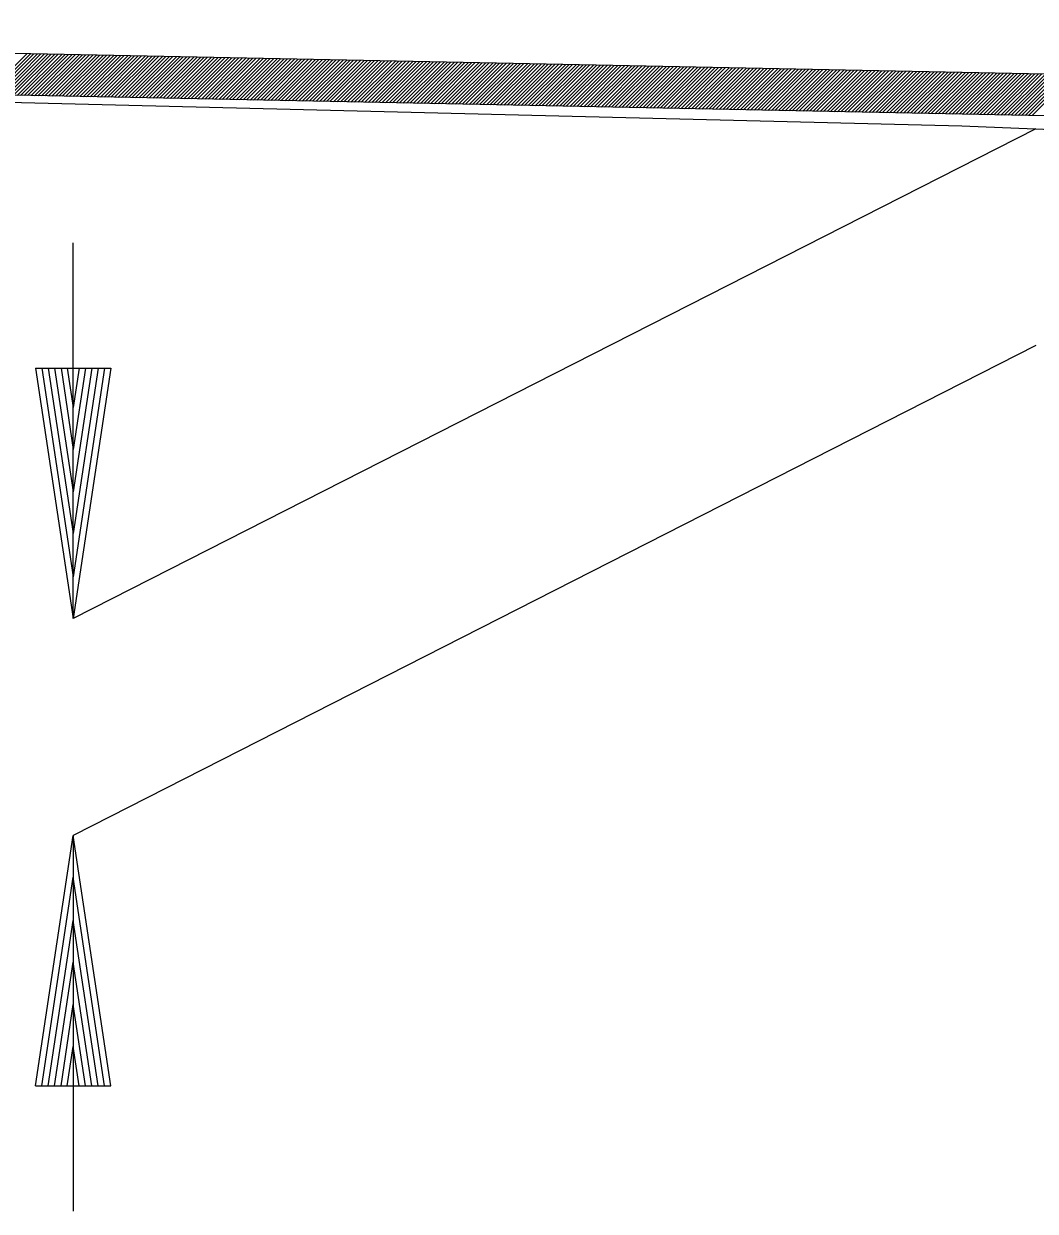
# Model space of a CAD drawing. Extents: x 2478 to 3210, y 439 to 841.
# Drawn here: x 3040.31 to 3048.38, y 587.78 to 597.26 of the extents above; entities that cross this region are included whole.
import ezdxf

# ---------------------------------------------------------------- set-up
doc = ezdxf.new("R2010")
doc.units = 0
for name, color, linetype in [('19', 7, 'Continuous'), ('R_Annotation', 7, 'Continuous'), ('R_Dimension', 7, 'Continuous'), ('R_Exist Surface', 7, 'Continuous')]:
    doc.layers.add(name, color=color, linetype=linetype)

msp = doc.modelspace()

# ---------------------------------------------------------------- linework, layer by layer
at = {"layer": '19'}
for p, q in [((3040.3373, 597.0188), (3040.0098, 596.6913)), ((3040.365, 597.0183), (3040.0375, 596.6908)), ((3040.3928, 597.0177), (3040.0652, 596.6902)), ((3040.4205, 597.0172), (3040.093, 596.6897)), ((3040.4482, 597.0166), (3040.1207, 596.6891)), ((3040.4759, 597.0161), (3040.1484, 596.6885)), ((3040.5037, 597.0155), (3040.1762, 596.688)), ((3040.5314, 597.015), (3040.2039, 596.6874)), ((3040.5591, 597.0144), (3040.2316, 596.6869)), ((3040.5869, 597.0138), (3040.2593, 596.6863)), ((3040.6146, 597.0133), (3040.2871, 596.6858)), ((3040.6423, 597.0127), (3040.3148, 596.6852)), ((3040.67, 597.0122), (3040.3425, 596.6847)), ((3040.6978, 597.0116), (3040.3703, 596.6841)), ((3040.7255, 597.0111), (3040.398, 596.6836)), ((3040.7532, 597.0105), (3040.4257, 596.683)), ((3040.781, 597.01), (3040.4535, 596.6824)), ((3040.8087, 597.0094), (3040.4812, 596.6819)), ((3040.8364, 597.0089), (3040.5089, 596.6813)), ((3040.8642, 597.0083), (3040.5366, 596.6808)), ((3040.8919, 597.0077), (3040.5644, 596.6802)), ((3040.9196, 597.0072), (3040.5921, 596.6797)), ((3040.9473, 597.0066), (3040.6198, 596.6791)), ((3040.9751, 597.0061), (3040.6476, 596.6786)), ((3041.0028, 597.0055), (3040.6753, 596.678)), ((3041.0305, 597.005), (3040.703, 596.6775)), ((3041.0583, 597.0044), (3040.7307, 596.6769)), ((3041.086, 597.0039), (3040.7585, 596.6763)), ((3041.1137, 597.0033), (3040.7862, 596.6758)), ((3041.1415, 597.0028), (3040.8139, 596.6752)), ((3041.1692, 597.0022), (3040.8417, 596.6747)), ((3041.1969, 597.0016), (3040.8694, 596.6741)), ((3041.2246, 597.0011), (3040.8971, 596.6736)), ((3041.2524, 597.0005), (3040.9249, 596.673)), ((3041.2801, 597), (3040.9526, 596.6725)), ((3041.3078, 596.9994), (3040.9803, 596.6719)), ((3041.3356, 596.9989), (3041.008, 596.6714)), ((3041.3633, 596.9983), (3041.0358, 596.6708)), ((3041.391, 596.9978), (3041.0635, 596.6702)), ((3041.4187, 596.9972), (3041.0912, 596.6697)), ((3041.4465, 596.9967), (3041.119, 596.6691)), ((3041.4742, 596.9961), (3041.1467, 596.6686)), ((3041.5019, 596.9955), (3041.1744, 596.668)), ((3041.5297, 596.995), (3041.2022, 596.6675)), ((3041.5574, 596.9944), (3041.2299, 596.6669)), ((3041.5851, 596.9939), (3041.2576, 596.6664)), ((3041.6129, 596.9933), (3041.2853, 596.6658)), ((3041.6406, 596.9928), (3041.3131, 596.6653)), ((3041.6683, 596.9922), (3041.3408, 596.6647)), ((3041.696, 596.9917), (3041.3685, 596.6641)), ((3041.7238, 596.9911), (3041.3963, 596.6636)), ((3041.7515, 596.9906), (3041.424, 596.663)), ((3041.7792, 596.99), (3041.4517, 596.6625)), ((3041.807, 596.9894), (3041.4794, 596.6619)), ((3041.8347, 596.9889), (3041.5072, 596.6614)), ((3041.8624, 596.9883), (3041.5349, 596.6608)), ((3041.8902, 596.9878), (3041.5626, 596.6603)), ((3041.9179, 596.9872), (3041.5904, 596.6597)), ((3041.9456, 596.9867), (3041.6181, 596.6592)), ((3041.9733, 596.9861), (3041.6458, 596.6586)), ((3042.0011, 596.9856), (3041.6736, 596.658)), ((3042.0288, 596.985), (3041.7013, 596.6575)), ((3042.0565, 596.9845), (3041.729, 596.6569)), ((3042.0843, 596.9839), (3041.7567, 596.6564)), ((3042.112, 596.9833), (3041.7845, 596.6558)), ((3042.1397, 596.9828), (3041.8122, 596.6553)), ((3042.1675, 596.9822), (3041.8399, 596.6547)), ((3042.1952, 596.9817), (3041.8677, 596.6542)), ((3042.2229, 596.9811), (3041.8954, 596.6536)), ((3042.2506, 596.9806), (3041.9231, 596.6531)), ((3042.2784, 596.98), (3041.9509, 596.6525)), ((3042.3061, 596.9795), (3041.9786, 596.6519)), ((3042.3338, 596.9789), (3042.0063, 596.6514)), ((3042.3616, 596.9784), (3042.034, 596.6508)), ((3042.3893, 596.9778), (3042.0618, 596.6503)), ((3042.417, 596.9772), (3042.0895, 596.6497)), ((3042.4447, 596.9767), (3042.1172, 596.6492)), ((3042.4725, 596.9761), (3042.145, 596.6486)), ((3042.5002, 596.9756), (3042.1727, 596.6481)), ((3042.5279, 596.975), (3042.2004, 596.6475)), ((3042.5557, 596.9745), (3042.2282, 596.647)), ((3042.5834, 596.9739), (3042.2559, 596.6464)), ((3042.6111, 596.9734), (3042.2836, 596.6458)), ((3042.6389, 596.9728), (3042.3113, 596.6453)), ((3042.6666, 596.9723), (3042.3391, 596.6447)), ((3042.6943, 596.9717), (3042.3668, 596.6442)), ((3042.722, 596.9711), (3042.3945, 596.6436)), ((3042.7498, 596.9706), (3042.4223, 596.6431)), ((3042.7775, 596.97), (3042.45, 596.6425)), ((3042.8052, 596.9695), (3042.4777, 596.642)), ((3042.833, 596.9689), (3042.5054, 596.6414)), ((3042.8607, 596.9684), (3042.5332, 596.6409)), ((3042.8884, 596.9678), (3042.5609, 596.6403)), ((3042.9162, 596.9673), (3042.5886, 596.6397)), ((3042.9439, 596.9667), (3042.6164, 596.6392)), ((3042.9716, 596.9662), (3042.6441, 596.6386)), ((3042.9993, 596.9656), (3042.6718, 596.6381)), ((3043.0271, 596.965), (3042.6996, 596.6375)), ((3043.0548, 596.9645), (3042.7273, 596.637)), ((3043.0825, 596.9639), (3042.755, 596.6364)), ((3043.1103, 596.9634), (3042.7827, 596.6359)), ((3043.138, 596.9628), (3042.8105, 596.6353)), ((3043.1657, 596.9623), (3042.8382, 596.6348)), ((3043.1934, 596.9617), (3042.8659, 596.6342)), ((3043.2212, 596.9612), (3042.8937, 596.6336)), ((3043.2489, 596.9606), (3042.9214, 596.6331)), ((3043.2766, 596.96), (3042.9491, 596.6325)), ((3043.3044, 596.9595), (3042.9769, 596.632)), ((3043.3321, 596.9589), (3043.0046, 596.6314)), ((3043.3598, 596.9584), (3043.0323, 596.6309)), ((3043.3876, 596.9578), (3043.06, 596.6303)), ((3043.4153, 596.9573), (3043.0878, 596.6298)), ((3043.443, 596.9567), (3043.1155, 596.6292)), ((3043.4707, 596.9562), (3043.1432, 596.6287)), ((3043.4985, 596.9556), (3043.171, 596.6281)), ((3043.5262, 596.9551), (3043.1987, 596.6275)), ((3043.5539, 596.9545), (3043.2264, 596.627)), ((3043.5817, 596.9539), (3043.2541, 596.6264)), ((3043.6094, 596.9534), (3043.2819, 596.6259)), ((3043.6371, 596.9528), (3043.3096, 596.6253)), ((3043.6649, 596.9523), (3043.3373, 596.6248)), ((3043.6926, 596.9517), (3043.3651, 596.6242)), ((3043.7203, 596.9512), (3043.3928, 596.6237)), ((3043.748, 596.9506), (3043.4205, 596.6231)), ((3043.7758, 596.9501), (3043.4483, 596.6226)), ((3043.8035, 596.9495), (3043.476, 596.622)), ((3043.8312, 596.949), (3043.5037, 596.6214)), ((3043.859, 596.9484), (3043.5314, 596.6209)), ((3043.8867, 596.9478), (3043.5592, 596.6203)), ((3043.9144, 596.9473), (3043.5869, 596.6198)), ((3043.9422, 596.9467), (3043.6146, 596.6192)), ((3043.9699, 596.9462), (3043.6424, 596.6187)), ((3043.9976, 596.9456), (3043.6701, 596.6181)), ((3044.0253, 596.9451), (3043.6978, 596.6176)), ((3044.0531, 596.9445), (3043.7256, 596.617)), ((3044.0808, 596.944), (3043.7533, 596.6165)), ((3044.1085, 596.9434), (3043.781, 596.6159)), ((3044.1363, 596.9429), (3043.8087, 596.6153)), ((3044.164, 596.9423), (3043.8365, 596.6148)), ((3044.1917, 596.9417), (3043.8642, 596.6142)), ((3044.2194, 596.9412), (3043.8919, 596.6137)), ((3044.2472, 596.9406), (3043.9197, 596.6131)), ((3044.2749, 596.9401), (3043.9474, 596.6126)), ((3044.3026, 596.9395), (3043.9751, 596.612)), ((3044.3304, 596.939), (3044.0028, 596.6115)), ((3044.3581, 596.9384), (3044.0306, 596.6109)), ((3044.3858, 596.9379), (3044.0583, 596.6103)), ((3044.4136, 596.9373), (3044.086, 596.6098)), ((3044.4413, 596.9368), (3044.1138, 596.6092)), ((3044.469, 596.9362), (3044.1415, 596.6087)), ((3044.4967, 596.9356), (3044.1692, 596.6081)), ((3044.5245, 596.9351), (3044.197, 596.6076)), ((3044.5522, 596.9345), (3044.2247, 596.607)), ((3044.5799, 596.934), (3044.2524, 596.6065)), ((3044.6077, 596.9334), (3044.2801, 596.6059)), ((3044.6354, 596.9329), (3044.3079, 596.6054)), ((3044.6631, 596.9323), (3044.3356, 596.6048)), ((3044.6909, 596.9318), (3044.3633, 596.6042)), ((3044.7186, 596.9312), (3044.3911, 596.6037)), ((3044.7463, 596.9307), (3044.4188, 596.6031)), ((3044.774, 596.9301), (3044.4465, 596.6026)), ((3044.8018, 596.9295), (3044.4743, 596.602)), ((3044.8295, 596.929), (3044.502, 596.6015)), ((3044.8572, 596.9284), (3044.5297, 596.6009)), ((3044.885, 596.9279), (3044.5574, 596.6004)), ((3044.9127, 596.9273), (3044.5852, 596.5998)), ((3044.9404, 596.9268), (3044.6129, 596.5993)), ((3044.9681, 596.9262), (3044.6406, 596.5987)), ((3044.9959, 596.9257), (3044.6684, 596.5981)), ((3045.0236, 596.9251), (3044.6961, 596.5976)), ((3045.0513, 596.9246), (3044.7238, 596.597)), ((3045.0791, 596.924), (3044.7516, 596.5965)), ((3045.1068, 596.9234), (3044.7793, 596.5959)), ((3045.1345, 596.9229), (3044.807, 596.5954)), ((3045.1623, 596.9223), (3044.8347, 596.5948)), ((3045.19, 596.9218), (3044.8625, 596.5943)), ((3045.2177, 596.9212), (3044.8902, 596.5937)), ((3045.2454, 596.9207), (3044.9179, 596.5932)), ((3045.2732, 596.9201), (3044.9457, 596.5926)), ((3045.3009, 596.9196), (3044.9734, 596.592)), ((3045.3286, 596.919), (3045.0011, 596.5915)), ((3045.3564, 596.9185), (3045.0288, 596.5909)), ((3045.3841, 596.9179), (3045.0566, 596.5904)), ((3045.4118, 596.9173), (3045.0843, 596.5898)), ((3045.4396, 596.9168), (3045.112, 596.5893)), ((3045.4673, 596.9162), (3045.1398, 596.5887)), ((3045.495, 596.9157), (3045.1675, 596.5882)), ((3045.5227, 596.9151), (3045.1952, 596.5876)), ((3045.5505, 596.9146), (3045.223, 596.5871)), ((3045.5782, 596.914), (3045.2507, 596.5865)), ((3045.6059, 596.9135), (3045.2784, 596.5859)), ((3045.6337, 596.9129), (3045.3061, 596.5854)), ((3045.6614, 596.9124), (3045.3339, 596.5848)), ((3045.6891, 596.9118), (3045.3616, 596.5843)), ((3045.7168, 596.9112), (3045.3893, 596.5837)), ((3045.7446, 596.9107), (3045.4171, 596.5832)), ((3045.7723, 596.9101), (3045.4448, 596.5826)), ((3045.8, 596.9096), (3045.4725, 596.5821)), ((3045.8278, 596.909), (3045.5003, 596.5815)), ((3045.8555, 596.9085), (3045.528, 596.581)), ((3045.8832, 596.9079), (3045.5557, 596.5804)), ((3045.911, 596.9074), (3045.5834, 596.5798)), ((3045.9387, 596.9068), (3045.6112, 596.5793)), ((3045.9664, 596.9063), (3045.6389, 596.5787)), ((3045.9941, 596.9057), (3045.6666, 596.5782)), ((3046.0219, 596.9051), (3045.6944, 596.5776)), ((3046.0496, 596.9046), (3045.7221, 596.5771)), ((3046.0773, 596.904), (3045.7498, 596.5765)), ((3046.1051, 596.9035), (3045.7775, 596.576)), ((3046.1328, 596.9029), (3045.8053, 596.5754)), ((3046.1605, 596.9024), (3045.833, 596.5749)), ((3046.1883, 596.9018), (3045.8607, 596.5743)), ((3046.216, 596.9013), (3045.8885, 596.5737)), ((3046.2437, 596.9007), (3045.9162, 596.5732)), ((3046.2714, 596.9002), (3045.9439, 596.5726)), ((3046.2992, 596.8996), (3045.9717, 596.5721)), ((3046.3269, 596.899), (3045.9994, 596.5715)), ((3046.3546, 596.8985), (3046.0271, 596.571)), ((3046.3824, 596.8979), (3046.0548, 596.5704)), ((3046.4101, 596.8974), (3046.0826, 596.5699)), ((3046.4378, 596.8968), (3046.1103, 596.5693)), ((3046.4656, 596.8963), (3046.138, 596.5688)), ((3046.4933, 596.8957), (3046.1658, 596.5682)), ((3046.521, 596.8952), (3046.1935, 596.5676)), ((3046.5487, 596.8946), (3046.2212, 596.5671)), ((3046.5765, 596.8941), (3046.249, 596.5665)), ((3046.6042, 596.8935), (3046.2767, 596.566)), ((3046.6319, 596.8929), (3046.3044, 596.5654)), ((3046.6597, 596.8924), (3046.3321, 596.5649)), ((3046.6874, 596.8918), (3046.3599, 596.5643)), ((3046.7151, 596.8913), (3046.3876, 596.5638)), ((3046.7428, 596.8907), (3046.4153, 596.5632)), ((3046.7706, 596.8902), (3046.4431, 596.5627)), ((3046.7983, 596.8896), (3046.4708, 596.5621)), ((3046.826, 596.8891), (3046.4985, 596.5615)), ((3046.8538, 596.8885), (3046.5263, 596.561)), ((3046.8815, 596.888), (3046.554, 596.5604)), ((3046.9092, 596.8874), (3046.5817, 596.5599)), ((3046.937, 596.8868), (3046.6094, 596.5593)), ((3046.9647, 596.8863), (3046.6372, 596.5588)), ((3046.9924, 596.8857), (3046.6649, 596.5582)), ((3047.0201, 596.8852), (3046.6926, 596.5577)), ((3047.0479, 596.8846), (3046.7204, 596.5571)), ((3047.0756, 596.8841), (3046.7481, 596.5566)), ((3047.1033, 596.8835), (3046.7758, 596.556)), ((3047.1311, 596.883), (3046.8035, 596.5554)), ((3047.1588, 596.8824), (3046.8313, 596.5549)), ((3047.1865, 596.8819), (3046.859, 596.5543)), ((3047.2143, 596.8813), (3046.8867, 596.5538)), ((3047.242, 596.8807), (3046.9145, 596.5532)), ((3047.2697, 596.8802), (3046.9422, 596.5527)), ((3047.2974, 596.8796), (3046.9699, 596.5521)), ((3047.3252, 596.8791), (3046.9977, 596.5516)), ((3047.3529, 596.8785), (3047.0254, 596.551)), ((3047.3806, 596.878), (3047.0531, 596.5505)), ((3047.4084, 596.8774), (3047.0808, 596.5499)), ((3047.4361, 596.8769), (3047.1086, 596.5493)), ((3047.4638, 596.8763), (3047.1363, 596.5488)), ((3047.4915, 596.8758), (3047.164, 596.5482)), ((3047.5193, 596.8752), (3047.1918, 596.5477)), ((3047.547, 596.8746), (3047.2195, 596.5471)), ((3047.5747, 596.8741), (3047.2472, 596.5466)), ((3047.6025, 596.8735), (3047.275, 596.546)), ((3047.6302, 596.873), (3047.3027, 596.5455)), ((3047.6579, 596.8724), (3047.3304, 596.5449)), ((3047.6857, 596.8719), (3047.3581, 596.5444)), ((3047.7134, 596.8713), (3047.3859, 596.5438)), ((3047.7411, 596.8708), (3047.4136, 596.5432)), ((3047.7688, 596.8702), (3047.4413, 596.5427)), ((3047.7966, 596.8697), (3047.4691, 596.5421)), ((3047.8243, 596.8691), (3047.4968, 596.5416)), ((3047.852, 596.8685), (3047.5245, 596.541)), ((3047.8798, 596.868), (3047.5522, 596.5405)), ((3047.9075, 596.8674), (3047.58, 596.5399)), ((3047.9352, 596.8669), (3047.6077, 596.5394)), ((3047.963, 596.8663), (3047.6354, 596.5388)), ((3047.9907, 596.8658), (3047.6632, 596.5383)), ((3048.0184, 596.8652), (3047.6909, 596.5377)), ((3048.0461, 596.8647), (3047.7186, 596.5371)), ((3048.0739, 596.8641), (3047.7464, 596.5366)), ((3048.1016, 596.8636), (3047.7741, 596.536)), ((3048.1293, 596.863), (3047.8018, 596.5355)), ((3048.1571, 596.8624), (3047.8295, 596.5349)), ((3048.1848, 596.8619), (3047.8573, 596.5344)), ((3048.2125, 596.8613), (3047.885, 596.5338)), ((3048.2403, 596.8608), (3047.9127, 596.5333)), ((3048.268, 596.8602), (3047.9405, 596.5327)), ((3048.2957, 596.8597), (3047.9682, 596.5322)), ((3048.3234, 596.8591), (3047.9959, 596.5316)), ((3048.3512, 596.8586), (3048.0237, 596.531)), ((3048.3789, 596.858), (3048.0514, 596.5305)), ((3048.4066, 596.8574), (3048.0791, 596.5299)), ((3048.4344, 596.8569), (3048.1068, 596.5294)), ((3048.4621, 596.8563), (3048.1346, 596.5288)), ((3048.4898, 596.8558), (3048.1623, 596.5283)), ((3048.5175, 596.8552), (3048.19, 596.5277)), ((3048.5453, 596.8547), (3048.2178, 596.5272)), ((3048.573, 596.8541), (3048.2455, 596.5266)), ((3048.6007, 596.8536), (3048.2732, 596.5261)), ((3048.6285, 596.853), (3048.3009, 596.5255)), ((3048.6562, 596.8525), (3048.3287, 596.5249)), ((3048.6839, 596.8519), (3048.3564, 596.5244))]:
    msp.add_line(p, q, dxfattribs=at)
at = {"layer": 'R_Annotation'}
for p, q in [((3050.3865, 596.8179), (3028.3865, 597.2579)), ((3050.3765, 596.484), (3028.3798, 596.9239))]:
    msp.add_line(p, q, dxfattribs=at)
at = {"layer": 'R_Dimension'}
for p, q in [((3048.3865, 596.4198), (3040.7054, 592.5098)), ((3040.7054, 592.5098), (3040.7054, 595.5098)), ((3048.3865, 594.6894), (3040.7054, 590.7794)), ((3040.4065, 594.51), (3040.7054, 592.5098)), ((3040.4065, 594.51), (3041.0065, 594.5097)), ((3040.4565, 594.51), (3040.7056, 592.8438)), ((3040.5075, 594.51), (3040.7058, 593.1878)), ((3040.5575, 594.5099), (3040.706, 593.5208)), ((3040.6095, 594.5099), (3040.7062, 593.8598)), ((3040.6595, 594.5099), (3040.7063, 594.1938)), ((3041.0065, 594.5097), (3040.7054, 592.5098)), ((3040.9565, 594.5097), (3040.7056, 592.8438)), ((3040.9055, 594.5097), (3040.7058, 593.1878)), ((3040.8555, 594.5097), (3040.706, 593.5208)), ((3040.8045, 594.5098), (3040.7062, 593.8598)), ((3040.7535, 594.5098), (3040.7063, 594.1938)), ((3040.4065, 588.7792), (3040.7054, 590.7794)), ((3041.0065, 588.7796), (3040.7054, 590.7794)), ((3040.7054, 590.7794), (3040.7054, 587.7794)), ((3040.4565, 588.7793), (3040.7056, 590.4454)), ((3040.9565, 588.7796), (3040.7056, 590.4454)), ((3040.5075, 588.7793), (3040.7058, 590.1014)), ((3040.9055, 588.7795), (3040.7058, 590.1014)), ((3040.5575, 588.7793), (3040.706, 589.7684)), ((3040.8555, 588.7795), (3040.706, 589.7684)), ((3040.6095, 588.7794), (3040.7062, 589.4294)), ((3040.8045, 588.7795), (3040.7062, 589.4294)), ((3040.6595, 588.7794), (3040.7063, 589.0954)), ((3040.7535, 588.7794), (3040.7063, 589.0954)), ((3040.4065, 588.7792), (3041.0065, 588.7796))]:
    msp.add_line(p, q, dxfattribs=at)
at = {"layer": 'R_Exist Surface'}
msp.add_lwpolyline([(2971.5473, 589.1763), (2984.9362, 589.4946), (2995.9813, 592.8949), (3003.2136, 595.3278), (3006.4543, 596.3364), (3028.3932, 596.9239), (3047.7964, 596.4443), (3050.5974, 596.3282), (3058.4927, 595.3137), (3072.6809, 592.7725), (3086.1711, 594.0445)], dxfattribs=at)

doc.saveas('drawing.dxf')
